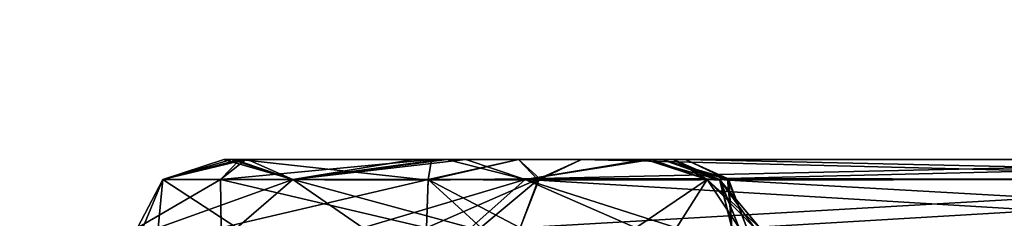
# Model space of a CAD drawing. Header units: inches. Extents: x -9.7 to 9.7, y -2.4 to 4.3.
# Tile 293 of 656: x -7.683 to -7.263, y 0.4999 to 0.5847. Entities that reach past the tile are written whole.
import ezdxf

# ---------------------------------------------------------------- set-up
doc = ezdxf.new("R2010")
doc.units = ezdxf.units.IN
doc.header["$LTSCALE"] = 101.851852
doc.header["$MEASUREMENT"] = 0
for name, color, linetype in [('5162', 7, 'CONTINUOUS'), ('5163', 7, 'CONTINUOUS'), ('5164', 7, 'CONTINUOUS'), ('5165', 7, 'CONTINUOUS'), ('5166', 7, 'CONTINUOUS'), ('5303', 7, 'CONTINUOUS'), ('5307', 7, 'CONTINUOUS'), ('5308', 7, 'CONTINUOUS'), ('5309', 7, 'CONTINUOUS'), ('5310', 7, 'CONTINUOUS'), ('5478', 7, 'CONTINUOUS'), ('8362', 7, 'CONTINUOUS'), ('8365', 7, 'CONTINUOUS'), ('8369', 7, 'CONTINUOUS')]:
    doc.layers.add(name, color=color, linetype=linetype)

msp = doc.modelspace()

# ---------------------------------------------------------------- linework, layer by layer
at = {"layer": '5162', "linetype": 'CONTINUOUS'}
for points in [[(-7.44338, 0.525, -1.65812), (-7.46132, 0.5168, -1.64797), (-7.09733, 0.525, -1.04665), (-7.44338, 0.525, -1.65812)], [(-7.09733, 0.525, -1.04665), (-7.46132, 0.5168, -1.64797), (-7.11583, 0.51618, -1.03618), (-7.09733, 0.525, -1.04665)], [(-7.46132, 0.5168, -1.64797), (-7.46948, 0.49579, -1.64335), (-7.11583, 0.51618, -1.03618), (-7.46132, 0.5168, -1.64797)], [(-7.46948, 0.49579, -1.64335), (-7.12343, 0.49579, -1.03188), (-7.11583, 0.51618, -1.03618), (-7.46948, 0.49579, -1.64335)]]:
    msp.add_3dface(points, dxfattribs=at)
at = {"layer": '5163', "linetype": 'CONTINUOUS'}
for points in [[(-7.50881, 0.51618, -1.67731), (-7.46132, 0.5168, -1.64797), (-7.47027, 0.525, -1.68632), (-7.50881, 0.51618, -1.67731)], [(-7.5073, 0.525, -1.6985), (-7.50881, 0.51618, -1.67731), (-7.47027, 0.525, -1.68632), (-7.5073, 0.525, -1.6985)], [(-7.46132, 0.5168, -1.64797), (-7.44338, 0.525, -1.65812), (-7.47027, 0.525, -1.68632), (-7.46132, 0.5168, -1.64797)], [(-7.50943, 0.49579, -1.66859), (-7.48628, 0.49589, -1.66099), (-7.46132, 0.5168, -1.64797), (-7.50943, 0.49579, -1.66859)], [(-7.50943, 0.49579, -1.66859), (-7.46132, 0.5168, -1.64797), (-7.50881, 0.51618, -1.67731), (-7.50943, 0.49579, -1.66859)], [(-7.48628, 0.49589, -1.66099), (-7.46948, 0.49579, -1.64335), (-7.46132, 0.5168, -1.64797), (-7.48628, 0.49589, -1.66099)]]:
    msp.add_3dface(points, dxfattribs=at)
at = {"layer": '5164', "linetype": 'CONTINUOUS'}
for points in [[(-7.56643, 0.51649, -1.90528), (-7.6219, 0.51649, -1.8218), (-7.59269, 0.525, -1.84516), (-7.56643, 0.51649, -1.90528)], [(-7.6219, 0.51649, -1.8218), (-7.5973, 0.51649, -1.72464), (-7.58912, 0.525, -1.74996), (-7.6219, 0.51649, -1.8218)], [(-7.59269, 0.525, -1.84516), (-7.6219, 0.51649, -1.8218), (-7.58912, 0.525, -1.74996), (-7.59269, 0.525, -1.84516)], [(-7.5973, 0.51649, -1.72464), (-7.50881, 0.51618, -1.67731), (-7.58912, 0.525, -1.74996), (-7.5973, 0.51649, -1.72464)], [(-7.51496, 0.525, -1.90261), (-7.56643, 0.51649, -1.90528), (-7.59269, 0.525, -1.84516), (-7.51496, 0.525, -1.90261)], [(-7.50881, 0.51618, -1.67731), (-7.5073, 0.525, -1.6985), (-7.58912, 0.525, -1.74996), (-7.50881, 0.51618, -1.67731)], [(-7.46733, 0.51649, -1.92025), (-7.56643, 0.51649, -1.90528), (-7.4927, 0.525, -1.90345), (-7.46733, 0.51649, -1.92025)], [(-7.4927, 0.525, -1.90345), (-7.56643, 0.51649, -1.90528), (-7.50385, 0.525, -1.90363), (-7.4927, 0.525, -1.90345)], [(-7.50385, 0.525, -1.90363), (-7.56643, 0.51649, -1.90528), (-7.51496, 0.525, -1.90261), (-7.50385, 0.525, -1.90363)], [(-7.41338, 0.525, -1.85614), (-7.46733, 0.51649, -1.92025), (-7.4927, 0.525, -1.90345), (-7.41338, 0.525, -1.85614)], [(-7.38969, 0.51649, -1.85687), (-7.46733, 0.51649, -1.92025), (-7.41338, 0.525, -1.85614), (-7.38969, 0.51649, -1.85687)], [(-7.40405, 0.525, -1.76426), (-7.38969, 0.51649, -1.85687), (-7.41338, 0.525, -1.85614), (-7.40405, 0.525, -1.76426)], [(-7.38969, 0.51649, -1.85687), (-7.40405, 0.525, -1.76426), (-7.38451, 0.5165, -1.75679), (-7.38969, 0.51649, -1.85687)], [(-7.59045, 0.49579, -1.8981), (-7.63272, 0.49579, -1.80097), (-7.6219, 0.51649, -1.8218), (-7.59045, 0.49579, -1.8981)], [(-7.63272, 0.49579, -1.80097), (-7.59713, 0.49579, -1.71052), (-7.5973, 0.51649, -1.72464), (-7.63272, 0.49579, -1.80097)], [(-7.6219, 0.51649, -1.8218), (-7.63272, 0.49579, -1.80097), (-7.5973, 0.51649, -1.72464), (-7.6219, 0.51649, -1.8218)], [(-7.56643, 0.51649, -1.90528), (-7.59045, 0.49579, -1.8981), (-7.6219, 0.51649, -1.8218), (-7.56643, 0.51649, -1.90528)], [(-7.59713, 0.49579, -1.71052), (-7.50943, 0.49579, -1.66859), (-7.5973, 0.51649, -1.72464), (-7.59713, 0.49579, -1.71052)], [(-7.50943, 0.49579, -1.66859), (-7.50881, 0.51618, -1.67731), (-7.5973, 0.51649, -1.72464), (-7.50943, 0.49579, -1.66859)], [(-7.49057, 0.49579, -1.93336), (-7.59045, 0.49579, -1.8981), (-7.56643, 0.51649, -1.90528), (-7.49057, 0.49579, -1.93336)], [(-7.46733, 0.51649, -1.92025), (-7.49057, 0.49579, -1.93336), (-7.56643, 0.51649, -1.90528), (-7.46733, 0.51649, -1.92025)], [(-7.40287, 0.49579, -1.89143), (-7.49057, 0.49579, -1.93336), (-7.46733, 0.51649, -1.92025), (-7.40287, 0.49579, -1.89143)], [(-7.38969, 0.51649, -1.85687), (-7.40287, 0.49579, -1.89143), (-7.46733, 0.51649, -1.92025), (-7.38969, 0.51649, -1.85687)], [(-7.36728, 0.49579, -1.80097), (-7.40287, 0.49579, -1.89143), (-7.38969, 0.51649, -1.85687), (-7.36728, 0.49579, -1.80097)], [(-7.38451, 0.5165, -1.75679), (-7.36728, 0.49579, -1.80097), (-7.38969, 0.51649, -1.85687), (-7.38451, 0.5165, -1.75679)], [(-7.37604, 0.49579, -1.75355), (-7.36949, 0.49579, -1.77686), (-7.38451, 0.5165, -1.75679), (-7.37604, 0.49579, -1.75355)], [(-7.36949, 0.49579, -1.77686), (-7.36728, 0.49579, -1.80097), (-7.38451, 0.5165, -1.75679), (-7.36949, 0.49579, -1.77686)]]:
    msp.add_3dface(points, dxfattribs=at)
at = {"layer": '5165', "linetype": 'CONTINUOUS'}
for points in [[(-7.38451, 0.5165, -1.75679), (-7.40405, 0.525, -1.76426), (-7.4091, 0.525, -1.72973), (-7.38451, 0.5165, -1.75679)], [(-7.38047, 0.51618, -1.70676), (-7.38451, 0.5165, -1.75679), (-7.4091, 0.525, -1.72973), (-7.38047, 0.51618, -1.70676)], [(-7.39896, 0.525, -1.69629), (-7.38047, 0.51618, -1.70676), (-7.4091, 0.525, -1.72973), (-7.39896, 0.525, -1.69629)], [(-7.37921, 0.49587, -1.73195), (-7.37604, 0.49579, -1.75355), (-7.38451, 0.5165, -1.75679), (-7.37921, 0.49587, -1.73195)], [(-7.37921, 0.49587, -1.73195), (-7.38451, 0.5165, -1.75679), (-7.38047, 0.51618, -1.70676), (-7.37921, 0.49587, -1.73195)], [(-7.37286, 0.49579, -1.71107), (-7.37921, 0.49587, -1.73195), (-7.38047, 0.51618, -1.70676), (-7.37286, 0.49579, -1.71107)]]:
    msp.add_3dface(points, dxfattribs=at)
at = {"layer": '5166', "linetype": 'CONTINUOUS'}
for points in [[(-7.38047, 0.51618, -1.70676), (-7.39896, 0.525, -1.69629), (-7.02938, 0.5168, -1.0851), (-7.38047, 0.51618, -1.70676)], [(-7.02938, 0.5168, -1.0851), (-7.39896, 0.525, -1.69629), (-7.04732, 0.525, -1.07495), (-7.02938, 0.5168, -1.0851)], [(-7.02122, 0.49579, -1.08972), (-7.38047, 0.51618, -1.70676), (-7.02938, 0.5168, -1.0851), (-7.02122, 0.49579, -1.08972)], [(-7.02122, 0.49579, -1.08972), (-7.37286, 0.49579, -1.71107), (-7.38047, 0.51618, -1.70676), (-7.02122, 0.49579, -1.08972)]]:
    msp.add_3dface(points, dxfattribs=at)
at = {"layer": '5303', "linetype": 'CONTINUOUS'}
for points in [[(-7.59141, 0.525, 1.84786), (-7.40406, 0.525, 1.76422), (-7.59595, 0.525, 1.83769), (-7.59141, 0.525, 1.84786)], [(-7.59595, 0.525, 1.83769), (-7.40406, 0.525, 1.76422), (-7.58661, 0.525, 1.7458), (-7.59595, 0.525, 1.83769)], [(-7.40405, 0.525, -1.76426), (-7.41338, 0.525, -1.85614), (-7.59269, 0.525, -1.84516), (-7.40405, 0.525, -1.76426)], [(-7.40405, 0.525, -1.76426), (-7.59269, 0.525, -1.84516), (-7.58912, 0.525, -1.74996), (-7.40405, 0.525, -1.76426)], [(-7.41338, 0.525, -1.85614), (-7.51496, 0.525, -1.90261), (-7.59269, 0.525, -1.84516), (-7.41338, 0.525, -1.85614)], [(-7.58579, 0.525, 1.85748), (-7.40406, 0.525, 1.76422), (-7.59141, 0.525, 1.84786), (-7.58579, 0.525, 1.85748)], [(-7.58912, 0.525, -1.74996), (-7.5073, 0.525, -1.6985), (-7.4091, 0.525, -1.72973), (-7.58912, 0.525, -1.74996)], [(-7.40405, 0.525, -1.76426), (-7.58912, 0.525, -1.74996), (-7.4091, 0.525, -1.72973), (-7.40405, 0.525, -1.76426)], [(-7.40406, 0.525, 1.76422), (-7.4091, 0.525, 1.72974), (-7.58661, 0.525, 1.7458), (-7.40406, 0.525, 1.76422)], [(-7.58661, 0.525, 1.7458), (-7.4091, 0.525, 1.72974), (-7.5073, 0.525, 1.6985), (-7.58661, 0.525, 1.7458)], [(-7.4161, 0.525, 1.86017), (-7.40406, 0.525, 1.76422), (-7.58579, 0.525, 1.85748), (-7.4161, 0.525, 1.86017)], [(-7.50087, 0.525, 1.90366), (-7.4161, 0.525, 1.86017), (-7.58579, 0.525, 1.85748), (-7.50087, 0.525, 1.90366)], [(-7.41338, 0.525, -1.85614), (-7.4927, 0.525, -1.90345), (-7.51496, 0.525, -1.90261), (-7.41338, 0.525, -1.85614)], [(-7.4927, 0.525, -1.90345), (-7.50385, 0.525, -1.90363), (-7.51496, 0.525, -1.90261), (-7.4927, 0.525, -1.90345)], [(-7.5073, 0.525, -1.6985), (-7.47027, 0.525, -1.68632), (-7.39896, 0.525, -1.69629), (-7.5073, 0.525, -1.6985)], [(-7.5073, 0.525, -1.6985), (-7.39896, 0.525, -1.69629), (-7.4091, 0.525, -1.72973), (-7.5073, 0.525, -1.6985)], [(-7.4091, 0.525, 1.72974), (-7.39896, 0.525, 1.69629), (-7.5073, 0.525, 1.6985), (-7.4091, 0.525, 1.72974)], [(-7.5073, 0.525, 1.6985), (-7.39896, 0.525, 1.69629), (-7.47028, 0.525, 1.68633), (-7.5073, 0.525, 1.6985)], [(-7.47028, 0.525, 1.68633), (-7.39896, 0.525, 1.69629), (-7.44338, 0.525, 1.65812), (-7.47028, 0.525, 1.68633)], [(-7.47027, 0.525, -1.68632), (-7.44338, 0.525, -1.65812), (-7.39896, 0.525, -1.69629), (-7.47027, 0.525, -1.68632)], [(-7.44338, 0.525, -1.65812), (-7.09733, 0.525, -1.04665), (-7.04732, 0.525, -1.07495), (-7.44338, 0.525, -1.65812)], [(-7.39896, 0.525, -1.69629), (-7.44338, 0.525, -1.65812), (-7.04732, 0.525, -1.07495), (-7.39896, 0.525, -1.69629)], [(-7.39896, 0.525, 1.69629), (-7.0485, 0.525, 1.07704), (-7.44338, 0.525, 1.65812), (-7.39896, 0.525, 1.69629)], [(-7.44338, 0.525, 1.65812), (-7.0485, 0.525, 1.07704), (-7.09781, 0.525, 1.0475), (-7.44338, 0.525, 1.65812)]]:
    msp.add_3dface(points, dxfattribs=at)
at = {"layer": '5307', "linetype": 'CONTINUOUS'}
for points in [[(-7.0485, 0.525, 1.07704), (-7.39896, 0.525, 1.69629), (-7.38102, 0.5168, 1.70645), (-7.0485, 0.525, 1.07704)], [(-7.03001, 0.51618, 1.08751), (-7.0485, 0.525, 1.07704), (-7.38102, 0.5168, 1.70645), (-7.03001, 0.51618, 1.08751)], [(-7.37286, 0.49579, 1.71107), (-7.03001, 0.51618, 1.08751), (-7.38102, 0.5168, 1.70645), (-7.37286, 0.49579, 1.71107)], [(-7.37286, 0.49579, 1.71107), (-7.0224, 0.49579, 1.09181), (-7.03001, 0.51618, 1.08751), (-7.37286, 0.49579, 1.71107)]]:
    msp.add_3dface(points, dxfattribs=at)
at = {"layer": '5308', "linetype": 'CONTINUOUS'}
for points in [[(-7.39896, 0.525, 1.69629), (-7.4091, 0.525, 1.72974), (-7.38102, 0.5168, 1.70645), (-7.39896, 0.525, 1.69629)], [(-7.4091, 0.525, 1.72974), (-7.40406, 0.525, 1.76422), (-7.3842, 0.51618, 1.75667), (-7.4091, 0.525, 1.72974)], [(-7.38102, 0.5168, 1.70645), (-7.4091, 0.525, 1.72974), (-7.3842, 0.51618, 1.75667), (-7.38102, 0.5168, 1.70645)], [(-7.37921, 0.49587, 1.73195), (-7.38102, 0.5168, 1.70645), (-7.3842, 0.51618, 1.75667), (-7.37921, 0.49587, 1.73195)], [(-7.37921, 0.49587, 1.73195), (-7.37286, 0.49579, 1.71107), (-7.38102, 0.5168, 1.70645), (-7.37921, 0.49587, 1.73195)], [(-7.37604, 0.49579, 1.75355), (-7.37921, 0.49587, 1.73195), (-7.3842, 0.51618, 1.75667), (-7.37604, 0.49579, 1.75355)]]:
    msp.add_3dface(points, dxfattribs=at)
at = {"layer": '5309', "linetype": 'CONTINUOUS'}
for points in [[(-7.59595, 0.525, 1.83769), (-7.58661, 0.525, 1.7458), (-7.6219, 0.51649, 1.8218), (-7.59595, 0.525, 1.83769)], [(-7.59595, 0.525, 1.83769), (-7.6219, 0.51649, 1.8218), (-7.56643, 0.51649, 1.90528), (-7.59595, 0.525, 1.83769)], [(-7.58661, 0.525, 1.7458), (-7.5973, 0.51649, 1.72464), (-7.6219, 0.51649, 1.8218), (-7.58661, 0.525, 1.7458)], [(-7.58661, 0.525, 1.7458), (-7.5073, 0.525, 1.6985), (-7.5973, 0.51649, 1.72464), (-7.58661, 0.525, 1.7458)], [(-7.5973, 0.51649, 1.72464), (-7.5073, 0.525, 1.6985), (-7.50879, 0.5165, 1.67763), (-7.5973, 0.51649, 1.72464)], [(-7.59141, 0.525, 1.84786), (-7.59595, 0.525, 1.83769), (-7.56643, 0.51649, 1.90528), (-7.59141, 0.525, 1.84786)], [(-7.58579, 0.525, 1.85748), (-7.59141, 0.525, 1.84786), (-7.56643, 0.51649, 1.90528), (-7.58579, 0.525, 1.85748)], [(-7.50087, 0.525, 1.90366), (-7.58579, 0.525, 1.85748), (-7.56643, 0.51649, 1.90528), (-7.50087, 0.525, 1.90366)], [(-7.50087, 0.525, 1.90366), (-7.56643, 0.51649, 1.90528), (-7.46733, 0.51649, 1.92025), (-7.50087, 0.525, 1.90366)], [(-7.4161, 0.525, 1.86017), (-7.50087, 0.525, 1.90366), (-7.46733, 0.51649, 1.92025), (-7.4161, 0.525, 1.86017)], [(-7.4161, 0.525, 1.86017), (-7.46733, 0.51649, 1.92025), (-7.38969, 0.51649, 1.85687), (-7.4161, 0.525, 1.86017)], [(-7.40406, 0.525, 1.76422), (-7.4161, 0.525, 1.86017), (-7.3842, 0.51618, 1.75667), (-7.40406, 0.525, 1.76422)], [(-7.3842, 0.51618, 1.75667), (-7.4161, 0.525, 1.86017), (-7.38969, 0.51649, 1.85687), (-7.3842, 0.51618, 1.75667)], [(-7.59713, 0.49579, 1.71052), (-7.63272, 0.49579, 1.80097), (-7.5973, 0.51649, 1.72464), (-7.59713, 0.49579, 1.71052)], [(-7.63272, 0.49579, 1.80097), (-7.63051, 0.49579, 1.82509), (-7.6219, 0.51649, 1.8218), (-7.63272, 0.49579, 1.80097)], [(-7.5973, 0.51649, 1.72464), (-7.63272, 0.49579, 1.80097), (-7.6219, 0.51649, 1.8218), (-7.5973, 0.51649, 1.72464)], [(-7.63051, 0.49579, 1.82509), (-7.62396, 0.49579, 1.8484), (-7.6219, 0.51649, 1.8218), (-7.63051, 0.49579, 1.82509)], [(-7.62396, 0.49579, 1.8484), (-7.53668, 0.49579, 1.92853), (-7.56643, 0.51649, 1.90528), (-7.62396, 0.49579, 1.8484)], [(-7.6219, 0.51649, 1.8218), (-7.62396, 0.49579, 1.8484), (-7.56643, 0.51649, 1.90528), (-7.6219, 0.51649, 1.8218)], [(-7.50879, 0.5165, 1.67763), (-7.59713, 0.49579, 1.71052), (-7.5973, 0.51649, 1.72464), (-7.50879, 0.5165, 1.67763)], [(-7.50943, 0.49579, 1.66859), (-7.59713, 0.49579, 1.71052), (-7.50879, 0.5165, 1.67763), (-7.50943, 0.49579, 1.66859)], [(-7.56643, 0.51649, 1.90528), (-7.53668, 0.49579, 1.92853), (-7.46733, 0.51649, 1.92025), (-7.56643, 0.51649, 1.90528)], [(-7.53668, 0.49579, 1.92853), (-7.42016, 0.49579, 1.907), (-7.46733, 0.51649, 1.92025), (-7.53668, 0.49579, 1.92853)], [(-7.46733, 0.51649, 1.92025), (-7.42016, 0.49579, 1.907), (-7.38969, 0.51649, 1.85687), (-7.46733, 0.51649, 1.92025)], [(-7.42016, 0.49579, 1.907), (-7.36728, 0.49579, 1.80097), (-7.38969, 0.51649, 1.85687), (-7.42016, 0.49579, 1.907)], [(-7.36949, 0.49579, 1.77686), (-7.37604, 0.49579, 1.75355), (-7.38969, 0.51649, 1.85687), (-7.36949, 0.49579, 1.77686)], [(-7.37604, 0.49579, 1.75355), (-7.3842, 0.51618, 1.75667), (-7.38969, 0.51649, 1.85687), (-7.37604, 0.49579, 1.75355)], [(-7.36728, 0.49579, 1.80097), (-7.36949, 0.49579, 1.77686), (-7.38969, 0.51649, 1.85687), (-7.36728, 0.49579, 1.80097)]]:
    msp.add_3dface(points, dxfattribs=at)
at = {"layer": '5310', "linetype": 'CONTINUOUS'}
for points in [[(-7.5073, 0.525, 1.6985), (-7.47028, 0.525, 1.68633), (-7.50879, 0.5165, 1.67763), (-7.5073, 0.525, 1.6985)], [(-7.50879, 0.5165, 1.67763), (-7.47028, 0.525, 1.68633), (-7.46188, 0.51618, 1.64765), (-7.50879, 0.5165, 1.67763)], [(-7.47028, 0.525, 1.68633), (-7.44338, 0.525, 1.65812), (-7.46188, 0.51618, 1.64765), (-7.47028, 0.525, 1.68633)], [(-7.50943, 0.49579, 1.66859), (-7.50879, 0.5165, 1.67763), (-7.48628, 0.49589, 1.66099), (-7.50943, 0.49579, 1.66859)], [(-7.46948, 0.49579, 1.64335), (-7.50879, 0.5165, 1.67763), (-7.46188, 0.51618, 1.64765), (-7.46948, 0.49579, 1.64335)], [(-7.50879, 0.5165, 1.67763), (-7.46948, 0.49579, 1.64335), (-7.48628, 0.49589, 1.66099), (-7.50879, 0.5165, 1.67763)]]:
    msp.add_3dface(points, dxfattribs=at)
at = {"layer": '5478', "linetype": 'CONTINUOUS'}
for points in [[(-7.46188, 0.51618, 1.64765), (-7.44338, 0.525, 1.65812), (-7.11575, 0.5168, 1.03735), (-7.46188, 0.51618, 1.64765)], [(-7.44338, 0.525, 1.65812), (-7.09781, 0.525, 1.0475), (-7.11575, 0.5168, 1.03735), (-7.44338, 0.525, 1.65812)], [(-7.12391, 0.49579, 1.03273), (-7.46188, 0.51618, 1.64765), (-7.11575, 0.5168, 1.03735), (-7.12391, 0.49579, 1.03273)], [(-7.46948, 0.49579, 1.64335), (-7.46188, 0.51618, 1.64765), (-7.12391, 0.49579, 1.03273), (-7.46948, 0.49579, 1.64335)]]:
    msp.add_3dface(points, dxfattribs=at)
at = {"layer": '8362', "linetype": 'CONTINUOUS'}
for points in [[(-9.44142, 0.50617, 10.56117), (-9.55244, 0.58467, 10.63967), (-6.88009, -0.19804, 15.20166), (-9.44142, 0.50617, 10.56117)], [(-9.44142, 0.50617, 10.56117), (-6.88009, -0.19804, 15.20166), (-6.76907, -0.27654, 15.12316), (-9.44142, 0.50617, 10.56117)]]:
    msp.add_3dface(points, dxfattribs=at)
at = {"layer": '8365', "linetype": 'CONTINUOUS'}
msp.add_3dface([(-9.44142, -1.99383, 13.06117), (-9.44142, 0.50617, 10.56117), (-6.76907, -0.27654, 15.12316), (-9.44142, -1.99383, 13.06117)], dxfattribs=at)
at = {"layer": '8369', "linetype": 'CONTINUOUS'}
msp.add_3dface([(-6.88009, -0.19804, 15.20166), (-9.55244, 0.58467, 10.63967), (-9.38009, -1.96581, 13.43389), (-6.88009, -0.19804, 15.20166)], dxfattribs=at)

doc.saveas('drawing.dxf')
